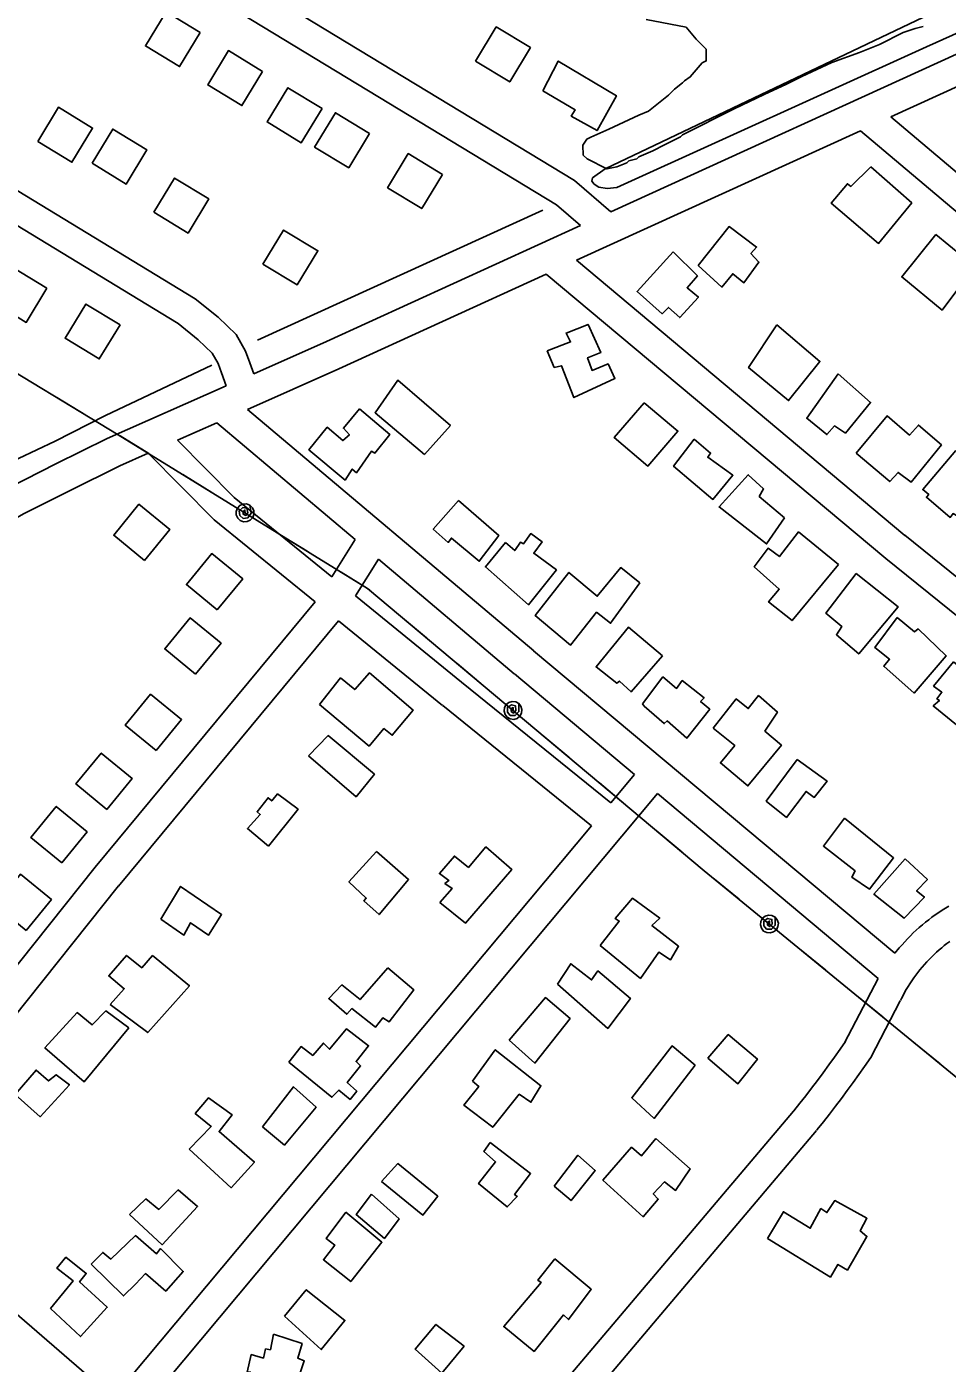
# Model space of a CAD drawing. Extents: x 3683402 to 3721514, y 487807 to 513565.
# Drawn here: x 3699564 to 3700485, y 502284 to 503622 of the extents above; entities that cross this region are included whole.
import ezdxf

# ---------------------------------------------------------------- set-up
doc = ezdxf.new("R2010")
doc.units = 0
for name, color, linetype in [('V-BLDG-OTLN', 7, 'Continuous'), ('V-RAIL-TRAK', 7, 'Continuous'), ('V-ROAD-CNTR', 7, 'Continuous'), ('V-SITE-VEGE', 7, 'Continuous'), ('V-TOPO-SHOR', 7, 'Continuous'), ('V-UTIL-LINE', 7, 'Continuous')]:
    doc.layers.add(name, color=color, linetype=linetype)

msp = doc.modelspace()

# ---------------------------------------------------------------- linework, layer by layer
at = {"layer": 'V-BLDG-OTLN'}
for points in [[(3699737.5, 503616), (3699703.3, 503636.7), (3699682.5, 503602.5), (3699716.7, 503581.8)], [(3700013, 503587.2), (3700047.2, 503566.5), (3700067.9, 503600.7), (3700033.7, 503621.4)], [(3699799.9, 503577), (3699765.7, 503597.7), (3699744.9, 503563.5), (3699779.1, 503542.8)], [(3700080.4, 503557.4), (3700095.8, 503587.2), (3700154, 503552.6), (3700134.7, 503517.7), (3700108.8, 503532.2), (3700112.6, 503538.5)], [(3699859.3, 503539.8), (3699825.1, 503560.6), (3699804.4, 503526.4), (3699838.6, 503505.6)], [(3699574.7, 503506.8), (3699608.9, 503486), (3699629.7, 503520.3), (3699595.5, 503541)], [(3699906.9, 503514.8), (3699872.7, 503535.5), (3699851.9, 503501.3), (3699886.1, 503480.6)], [(3699629.2, 503485), (3699663.4, 503464.2), (3699684.1, 503498.4), (3699649.9, 503519.2)], [(3699979.9, 503473.9), (3699945.7, 503494.7), (3699925, 503460.5), (3699959.2, 503439.7)], [(3700408.7, 503481.3), (3700449.6, 503445.4), (3700416.4, 503404.9), (3700368.9, 503445.2), (3700385.3, 503464.6), (3700388.8, 503461.9)], [(3699691.1, 503436), (3699725.3, 503415.2), (3699746, 503449.4), (3699711.8, 503470.2)], [(3699800.2, 503384), (3699834.4, 503363.3), (3699855.2, 503397.5), (3699820.9, 503418.2)], [(3700236, 503382.8), (3700266.8, 503421.6), (3700294.3, 503401.1), (3700288.6, 503394.8), (3700296.7, 503386.2), (3700281.6, 503365.4), (3700270.5, 503374.5), (3700259.6, 503361.1)], [(3700473.8, 503413.7), (3700512.9, 503381.7), (3700480, 503338.1), (3700439.7, 503371.3)], [(3700210.9, 503396.4), (3700235.1, 503372.3), (3700224.7, 503360.4), (3700236.1, 503351.2), (3700217.4, 503330.6), (3700206.3, 503340.7), (3700199.8, 503334.4), (3700174.7, 503356.7)], [(3699584, 503360), (3699549.8, 503380.8), (3699529, 503346.6), (3699563.2, 503325.8)], [(3699657.1, 503323.4), (3699622.9, 503344.1), (3699602.1, 503309.9), (3699636.3, 503289.2)], [(3700084.6, 503297.2), (3700108.1, 503306.2), (3700103.6, 503315.1), (3700125.6, 503323.8), (3700138.4, 503295.6), (3700125.1, 503290.5), (3700129.6, 503277.7), (3700145.6, 503284.3), (3700152.5, 503269.7), (3700111.5, 503250.5), (3700098.9, 503282.4), (3700091.8, 503280.8)], [(3700314.5, 503323.2), (3700357.7, 503286.7), (3700326.3, 503247.6), (3700286.3, 503280.5)], [(3700375.9, 503274.3), (3700408.5, 503245.8), (3700383.3, 503215.1), (3700372.2, 503222.2), (3700364.8, 503213.5), (3700344.5, 503229.8)], [(3699962, 503193.6), (3699912.4, 503235.4), (3699935.2, 503267.9), (3699987.8, 503222.5)], [(3700181.8, 503245.4), (3700215.5, 503217), (3700185.6, 503182), (3700151.8, 503210.5)], [(3699896.7, 503239.2), (3699927.3, 503213.5), (3699912.2, 503195), (3699908.9, 503197), (3699893.8, 503175.4), (3699889.6, 503179), (3699882.4, 503168), (3699846.2, 503198.4), (3699864.6, 503220.9), (3699880.3, 503207.5), (3699886.7, 503213.4), (3699880.8, 503219.8)], [(3700393.9, 503194.9), (3700425, 503232.2), (3700447.4, 503213), (3700456.3, 503223.1), (3700479.3, 503203.2), (3700449, 503165.9), (3700435.9, 503175.7), (3700427.6, 503166.5)], [(3700231.9, 503209), (3700248.3, 503195), (3700245.4, 503190.9), (3700270.7, 503172.8), (3700250.6, 503148.6), (3700211.2, 503181.8)], [(3700493.9, 503197.6), (3700527.3, 503169.2), (3700495.6, 503131.9), (3700491.1, 503134.5), (3700488.1, 503130.6), (3700464.3, 503150.8), (3700466.6, 503153.5), (3700460.7, 503158.5)], [(3700322.1, 503130.1), (3700304.3, 503104.1), (3700256.8, 503141.2), (3700285.9, 503173.4), (3700301.4, 503159.2), (3700297, 503151.7)], [(3699681.7, 503087.5), (3699707.1, 503118.4), (3699676.1, 503143.8), (3699650.8, 503112.8)], [(3699995.8, 503147.7), (3700036.2, 503112.6), (3700016.7, 503086.8), (3699988.9, 503109.9), (3699985.6, 503105.7), (3699970.7, 503118.8)], [(3700042.9, 503105.6), (3700052.2, 503097.5), (3700058, 503106), (3700061.1, 503104.3), (3700068.3, 503114.4), (3700079.6, 503106.3), (3700071.2, 503094.8), (3700093.9, 503078.1), (3700066.1, 503043.3), (3700022.8, 503081.2)], [(3700376.2, 503083.5), (3700329.9, 503027.4), (3700306.4, 503046.1), (3700317, 503059), (3700292, 503081.3), (3700305.9, 503099.8), (3700317.1, 503091.4), (3700336.4, 503116.1)], [(3699754.5, 503038.1), (3699779.9, 503069.1), (3699748.9, 503094.4), (3699723.6, 503063.4)], [(3700177.3, 503065.2), (3700148.1, 503024.8), (3700134.1, 503035.7), (3700108.2, 503002.9), (3700072.8, 503032.4), (3700106.5, 503075.6), (3700134.9, 503051.7), (3700158.3, 503080.5)], [(3700394.1, 503074.6), (3700435.9, 503041.2), (3700396.6, 502994), (3700374.2, 503013.3), (3700379.8, 503021.4), (3700363.8, 503034.8)], [(3700435.1, 503030.5), (3700452.5, 503016.3), (3700455.9, 503019.1), (3700484.2, 502992.1), (3700451.9, 502954.8), (3700421.6, 502981.8), (3700427.4, 502988.8), (3700412.6, 503000.5)], [(3699732.8, 502973.8), (3699758.2, 503004.7), (3699727.2, 503030.1), (3699701.9, 502999.1)], [(3700200, 502992.3), (3700168.7, 502956.1), (3700157, 502966.9), (3700154.5, 502964.7), (3700133.7, 502981.1), (3700166, 503020.7)], [(3700491.5, 502986.2), (3700523.2, 502960.3), (3700494.5, 502923), (3700471.2, 502942), (3700477.4, 502947.3), (3700474.9, 502949), (3700479.9, 502955.7), (3700471.5, 502961.8)], [(3699856.8, 502943.4), (3699877.9, 502970.1), (3699892, 502958.4), (3699907, 502975.2), (3699950.5, 502937.8), (3699929.6, 502912.6), (3699921.2, 502919.3), (3699906.4, 502901.9)], [(3700180, 502944.1), (3700200.6, 502971), (3700214.3, 502959.6), (3700219.9, 502967.4), (3700241.8, 502950.2), (3700238.2, 502946.5), (3700247.4, 502938.7), (3700224.6, 502909.8), (3700204.9, 502927.1), (3700201.9, 502924.3), (3700181.9, 502941.9)], [(3699693.3, 502897.4), (3699718.7, 502928.3), (3699687.7, 502953.7), (3699662.4, 502922.7)], [(3700250.8, 502919.7), (3700274, 502949.1), (3700286, 502939.4), (3700296.3, 502952.3), (3700315.1, 502935.9), (3700302.6, 502916.8), (3700319.2, 502902.6), (3700285.7, 502861.9), (3700258.2, 502885), (3700272.4, 502902.4)], [(3699845.7, 502892.2), (3699865.5, 502912.4), (3699911.8, 502873.6), (3699893.4, 502851.2)], [(3699643.9, 502838.5), (3699669.2, 502869.5), (3699638.3, 502894.8), (3699613, 502863.9)], [(3700334.9, 502888.4), (3700364.9, 502866.6), (3700352.1, 502850.4), (3700343.9, 502856.5), (3700324.2, 502830.4), (3700304, 502846.8)], [(3699805.8, 502801.7), (3699784.7, 502819.5), (3699797.5, 502833.3), (3699794.4, 502836.1), (3699805.3, 502850.1), (3699809, 502847), (3699814.8, 502854), (3699835.3, 502838.7)], [(3699598.8, 502785.1), (3699624.1, 502816), (3699593.2, 502841.4), (3699567.8, 502810.4)], [(3700382.4, 502829.8), (3700431.5, 502789.9), (3700407.5, 502758.8), (3700389.5, 502770.7), (3700392.9, 502776.9), (3700361.2, 502801.7)], [(3699913.8, 502796.4), (3699946, 502768.3), (3699916.5, 502733.2), (3699901.3, 502746.9), (3699903.6, 502749.7), (3699886.2, 502766.1)], [(3699977.2, 502745.2), (3699989.7, 502759.2), (3699982.4, 502764.2), (3699986.3, 502767.3), (3699976.8, 502774.3), (3699991.8, 502791.7), (3700005.9, 502780.5), (3700023.4, 502801), (3700049.2, 502778.4), (3700003, 502724.8)], [(3700442.9, 502789.1), (3700465.4, 502768.5), (3700454.5, 502757), (3700462.4, 502750.8), (3700442, 502729.5), (3700411.7, 502753.5)], [(3699563.2, 502717.4), (3699588.5, 502748.3), (3699557.5, 502773.7), (3699532.2, 502742.7)], [(3699698, 502728.6), (3699717.8, 502761.4), (3699758.7, 502733.3), (3699745.6, 502712.5), (3699727.7, 502725), (3699721, 502712.7)], [(3700137.9, 502702.3), (3700156.8, 502726.7), (3700152.9, 502729.2), (3700170.2, 502749.7), (3700197.4, 502729.7), (3700189.6, 502722.4), (3700216.2, 502701.5), (3700208.2, 502688), (3700196.4, 502695.5), (3700178, 502669.4)], [(3699647.1, 502643.1), (3699661.3, 502659.1), (3699645.9, 502671.9), (3699663.7, 502692.4), (3699678.8, 502680.1), (3699689.7, 502692.2), (3699726.5, 502662.1), (3699684.9, 502615.2)], [(3700094.9, 502663.6), (3700108.3, 502684), (3700129.1, 502667.9), (3700135.5, 502676.9), (3700168, 502649.3), (3700145.4, 502619.3)], [(3699925.1, 502680.1), (3699951.2, 502658.1), (3699926.4, 502625.8), (3699920.2, 502630), (3699912.9, 502620.7), (3699889.1, 502639.1), (3699884.1, 502633.5), (3699866.1, 502649.1), (3699879.2, 502662.9), (3699897.5, 502648.1)], [(3700046.7, 502607.5), (3700083, 502650.1), (3700107.6, 502629.2), (3700072.5, 502584.6)], [(3699665.9, 502619.9), (3699621.3, 502566), (3699582, 502599.8), (3699614.1, 502635.1), (3699629.2, 502622.9), (3699642.9, 502636.9)], [(3699826, 502585.7), (3699838.3, 502601.2), (3699850.1, 502592.3), (3699860.7, 502604.6), (3699866.9, 502598.5), (3699883.9, 502619), (3699906, 502602), (3699893.5, 502586.2), (3699898, 502581.8), (3699884.6, 502565.2), (3699894.1, 502556.6), (3699887.4, 502548.2), (3699876.2, 502557.7), (3699869.2, 502550.4)], [(3700245.5, 502589.4), (3700265.9, 502613.2), (3700295.1, 502588.7), (3700275.6, 502564)], [(3700009.9, 502566.5), (3700032.8, 502597.9), (3700078.5, 502562), (3700068.5, 502545.4), (3700056.7, 502553.5), (3700030.2, 502520.4), (3700001.3, 502542.4), (3700016.4, 502561.2)], [(3700233, 502582.6), (3700191.7, 502529.3), (3700169.3, 502549.9), (3700209.7, 502601.8)], [(3699552.2, 502553.2), (3699573.1, 502577.6), (3699585.5, 502566.8), (3699593.3, 502573), (3699606.5, 502562.9), (3699577.2, 502530.9)], [(3699726.2, 502498.4), (3699748.5, 502521.1), (3699732.5, 502534.2), (3699745.6, 502549.7), (3699769.4, 502532.7), (3699756.3, 502516.1), (3699791.7, 502485.5), (3699768.5, 502459.9)], [(3699799.7, 502521), (3699830.9, 502560.9), (3699853.3, 502540.5), (3699821.6, 502502.6)], [(3700193.5, 502509.2), (3700228, 502478.8), (3700213.2, 502457.2), (3700202.3, 502465.8), (3700190.9, 502453.8), (3700195.9, 502448.5), (3700180.9, 502430.8), (3700140.5, 502467.6), (3700169.2, 502500.4), (3700179, 502491.8)], [(3700027.8, 502505.3), (3700068.1, 502474.1), (3700052, 502453.3), (3700054.8, 502451.1), (3700044.8, 502440.7), (3700016.1, 502464.1), (3700033.1, 502485.7), (3700021.4, 502496)], [(3699919, 502466.3), (3699935.2, 502484), (3699975.1, 502451.4), (3699960.3, 502432.6)], [(3700091.8, 502461.5), (3700115.5, 502492.4), (3700132.9, 502477.1), (3700108.6, 502447.1)], [(3699666.5, 502433), (3699683, 502448.7), (3699695.9, 502438.2), (3699715.4, 502457.8), (3699734.8, 502441.1), (3699699.3, 502402.9)], [(3699909, 502453.4), (3699936.5, 502428.9), (3699921.8, 502409.2), (3699893.4, 502433.2)], [(3700305.2, 502409.1), (3700321.1, 502435.8), (3700348, 502419.4), (3700358.8, 502439), (3700364.7, 502435.1), (3700372.5, 502447.1), (3700404.8, 502429.3), (3700398.1, 502416.7), (3700404.8, 502411.2), (3700385.3, 502377.5), (3700375.8, 502383.1), (3700368.3, 502370.5)], [(3699883.1, 502435.4), (3699919.2, 502405.3), (3699888, 502366), (3699860.8, 502387.8), (3699872, 502402.6), (3699863.6, 502409)], [(3699628.3, 502383.4), (3699639.8, 502395.2), (3699647.9, 502388.5), (3699672.7, 502412.1), (3699693.8, 502393.9), (3699697.7, 502399), (3699720.4, 502376.1), (3699702.9, 502356.5), (3699682.7, 502374), (3699672.6, 502363.4), (3699660.6, 502351.6)], [(3699587.6, 502339), (3699610.2, 502366.8), (3699593.9, 502379.3), (3699602.9, 502390.3), (3699623.3, 502374.1), (3699616.7, 502365.7), (3699644.4, 502340.3), (3699617.4, 502310.9)], [(3700092.3, 502388.8), (3700128.8, 502358.4), (3700106.2, 502327.9), (3700101.2, 502332.6), (3700071.6, 502296.1), (3700041.3, 502320.9), (3700078.7, 502365), (3700075.3, 502367.5)], [(3699821.6, 502331.4), (3699843.6, 502357.8), (3699882.3, 502327.1), (3699858.6, 502298)], [(3700001.7, 502301.5), (3699979.4, 502274.3), (3699952.4, 502298.5), (3699973.3, 502323.2)], [(3699810.7, 502313.5), (3699839.3, 502304), (3699835.1, 502289.5), (3699841.6, 502286.7), (3699829.1, 502249.5), (3699815.9, 502254.2), (3699812.4, 502239.9), (3699779.9, 502250.4), (3699787.9, 502275.3), (3699784.3, 502275.3), (3699788.4, 502293), (3699800.7, 502289.4), (3699802.9, 502298.6), (3699807.7, 502297.8)]]:
    msp.add_lwpolyline(points, close=True, dxfattribs=at)
at = {"layer": 'V-RAIL-TRAK'}
msp.add_lwpolyline([(3695859.4, 505530.3), (3700214.8, 501761.3)], dxfattribs=at)
at = {"layer": 'V-ROAD-CNTR'}
for p, q in [((3700071.1, 502997.2), (3700432.7, 502694.5)), ((3700195.1, 502854.3), (3700416, 502669.4)), ((3700416, 502669.4), (3700382.4, 502604.8)), ((3700438.1, 502647), (3700408.6, 502590.1))]:
    msp.add_line(p, q, dxfattribs=at)
for points in [[(3701254.5, 503941.1), (3700148.3, 503436.5)], [(3701266.9, 503913.8), (3700428.6, 503531.4)], [(3700148.3, 503436.5), (3700111.9, 503467.8), (3699520.7, 503825.9)], [(3700118.2, 503422.8), (3700094.2, 503443.4), (3699505.3, 503800.2)], [(3699790.9, 503274.4), (3699787.1, 503285.4), (3699782.8, 503297.1), (3699773.5, 503313.6), (3699755.2, 503331.1), (3699732.5, 503349.4), (3699367.9, 503570.7)], [(3699763.3, 503262.2), (3699758.8, 503275.3), (3699755.4, 503284.5), (3699749.5, 503295), (3699735.4, 503308.5), (3699715.2, 503324.8), (3699352.5, 503545)], [(3700428.6, 503531.4), (3700829.1, 503193.6)], [(3700398.4, 503517.6), (3700113.9, 503387.9)], [(3700398.4, 503517.6), (3700814.6, 503166.5)], [(3700118.2, 503422.8), (3699863.7, 503306.7), (3699790.9, 503274.4)], [(3700442.8, 503112.7), (3700113.9, 503387.9)], [(3700083.7, 503374.1), (3699876, 503279.4), (3699784.6, 503238.8)], [(3700423.6, 503089.7), (3700083.7, 503374.1)], [(3699763.3, 503262.2), (3699644.2, 503209.5), (3699593, 503184.2), (3699546.4, 503160.6), (3699511.9, 503140.9), (3699487.6, 503124.6), (3699323.9, 503007.6)], [(3699784.6, 503238.8), (3700071.2, 502997.1)], [(3699754.1, 503225.3), (3699714.6, 503207.8)], [(3699754.1, 503225.3), (3699892.6, 503108.5)], [(3699714.6, 503207.8), (3699771.5, 503150.6), (3699869.2, 503071.2)], [(3699685.2, 503194.8), (3699656.9, 503182.3), (3699606.4, 503157.4), (3699560.6, 503134.2), (3699527.7, 503115.4), (3699504.6, 503099.9), (3699341.4, 502983.2)], [(3699685.2, 503194.8), (3699751.4, 503128.3), (3699852.4, 503046.1)], [(3700442.6, 503112.9), (3700707.8, 502899.1)], [(3699869.2, 503071.2), (3699892.6, 503108.5)], [(3699892.7, 503052.1), (3699915.8, 503089)], [(3699915.8, 503089), (3700051.8, 502974.2)], [(3700423.8, 503089.5), (3700689, 502875.8)], [(3699632.4, 502780.8), (3699852.4, 503046.1)], [(3699892.7, 503052.1), (3699998.9, 502965.7)], [(3699655.5, 502761.7), (3699875.7, 503027.2)], [(3699875.7, 503027.2), (3699980, 502942.5)], [(3699998.9, 502965.8), (3700148.3, 502845.1)], [(3700051.9, 502974.2), (3700172.1, 502873.5)], [(3699980.1, 502942.4), (3700129.1, 502822.1)], [(3700172.1, 502873.5), (3700148.3, 502845.1)], [(3700195.1, 502854.3), (3699629.1, 502177.5), (3699604.2, 502144.4)], [(3700129.1, 502822.1), (3699605.5, 502196.2), (3699580.2, 502162.4)], [(3699632.2, 502780.6), (3699404.6, 502495.6)], [(3699655.7, 502761.9), (3699428, 502476.9)], [(3700486.8, 502741.6), (3700483.4, 502739.6), (3700480, 502737.5), (3700476.6, 502735.2), (3700473.2, 502732.9), (3700469.9, 502730.6), (3700466.6, 502728.1), (3700463.4, 502725.6), (3700460.3, 502723), (3700457.2, 502720.4), (3700454.2, 502717.6), (3700451.2, 502714.9), (3700448.3, 502712), (3700445.4, 502709.1), (3700442.6, 502706.1), (3700439.9, 502703.1), (3700437.2, 502700), (3700432.7, 502694.5)], [(3700487.7, 502706.4), (3700484.9, 502704.3), (3700482.2, 502702.2), (3700479.6, 502700), (3700477, 502697.8), (3700474.4, 502695.5), (3700471.9, 502693.1), (3700469.4, 502690.7), (3700467, 502688.3), (3700464.7, 502685.8), (3700462.4, 502683.2), (3700460.1, 502680.6), (3700457.9, 502678), (3700455.8, 502675.3), (3700453.7, 502672.6), (3700451.7, 502669.8), (3700449.7, 502667), (3700447.8, 502664.1), (3700446, 502661.2), (3700444.2, 502658.3), (3700442.5, 502655.3), (3700440.9, 502652.3), (3700439.3, 502649.2), (3700438.3, 502647.2)], [(3700383.4, 502606.4), (3700377.9, 502598.5), (3700372.3, 502590.6), (3700366.7, 502582.8), (3700361, 502575), (3700355.2, 502567.3), (3700349.4, 502559.6), (3700343.6, 502552), (3700337.6, 502544.4), (3700331.6, 502536.8), (3700331.1, 502536.2)], [(3700408.6, 502590.1), (3700402.4, 502581.3), (3700396.7, 502573.2), (3700391, 502565.2), (3700385.1, 502557.2), (3700379.2, 502549.3), (3700373.3, 502541.4), (3700367.3, 502533.6), (3700361.2, 502525.8), (3700355, 502518.1), (3700354.5, 502517.5)], [(3700331.4, 502536.5), (3699999.7, 502144.8)], [(3700354.3, 502517.2), (3700022.6, 502125.4)]]:
    msp.add_lwpolyline(points, dxfattribs=at)
at = {"layer": 'V-SITE-VEGE'}
msp.add_lwpolyline([(3700461.1, 503622), (3700453.1, 503620), (3700441.2, 503615.9), (3700417.3, 503603.9), (3700397.4, 503595.8), (3700369.5, 503585.8), (3700339.6, 503571.7), (3700323.7, 503563.7), (3700301.8, 503553.7), (3700272, 503539.6), (3700220.2, 503513.5), (3700218.2, 503511.5), (3700202.3, 503503.5), (3700190.3, 503497.5), (3700176.4, 503491.4), (3700174.4, 503489.4), (3700166.4, 503487.4), (3700164.5, 503485.4), (3700154.5, 503481.4), (3700144.5, 503479.4), (3700124.6, 503489.3), (3700120.6, 503493.2), (3700120.5, 503503.2), (3700124.5, 503509.2), (3700128.5, 503511.2), (3700146.4, 503519.2), (3700176.3, 503533.3), (3700186.2, 503537.3), (3700206.1, 503553.3), (3700212.1, 503559.3), (3700220, 503565.4), (3700222, 503567.4), (3700228, 503571.4), (3700239.9, 503585.4), (3700243.9, 503587.4), (3700243.8, 503599.3), (3700233.8, 503609.3), (3700223.8, 503621.2), (3700183.9, 503629)], dxfattribs=at)
at = {"layer": 'V-TOPO-SHOR'}
msp.add_line((3699794.9, 503307.9), (3700080.2, 503438), dxfattribs=at)
for points in [[(3700539.6, 503635.1), (3700464.3, 503601.5), (3700154.3, 503460.9), (3700144.8, 503459.7), (3700136.4, 503461.1), (3700131.9, 503464.1), (3700129.3, 503467.1), (3700130.1, 503470.3), (3700142.6, 503479.3), (3700468.3, 503634.6), (3700476.1, 503640), (3700474.9, 503645.6), (3700467.7, 503654.8), (3700156.4, 503825), (3699885, 503972.6), (3699721.6, 504065.2), (3699718.9, 504068.2), (3699719.5, 504071.8), (3699720.6, 504075.9), (3699722.1, 504077.7), (3699724.8, 504077.7), (3699727.8, 504077.2), (3699736.7, 504072.1)], [(3699749.1, 503283.1), (3699642.7, 503232.7), (3699592.2, 503206.9), (3699555.4, 503189.5), (3699524.5, 503170.7), (3699504.3, 503158.1), (3699491.2, 503148.9)]]:
    msp.add_lwpolyline(points, dxfattribs=at)
at = {"layer": 'V-UTIL-LINE'}
for points in [[(3706129.3, 497801), (3705828.8, 498068.5), (3705518.6, 498319.6), (3705215.1, 498577.2), (3704915.9, 498836.9), (3704693.9, 499026.2), (3704157.4, 499474.5), (3703735.3, 499831.2), (3703393.2, 500117.5), (3703044.2, 500410.8), (3702715.6, 500698.6), (3702052.3, 501252), (3701362.7, 501837.6), (3700635.7, 502454.8), (3700242, 502777.1), (3699904.9, 503059.6), (3699655.4, 503213.4), (3699371.4, 503385.3)], [(3699593.8, 503250.6), (3699622.9, 503233)], [(3699657.1, 503212.3), (3699686.1, 503194.5)], [(3699720.1, 503173.5), (3699749.1, 503155.6)], [(3699782.3, 503135.2), (3699782.1, 503138), (3699780.3, 503136.6), (3699780.5, 503133.9), (3699783.1, 503132.6), (3699785.1, 503135.4), (3699784.1, 503140), (3699779.9, 503140.5), (3699776.3, 503137.2), (3699777.1, 503132.7), (3699780.3, 503129.6), (3699785.1, 503130.3), (3699788.3, 503134.8), (3699787, 503142.8), (3699783.7, 503144.1), (3699780.2, 503143.9), (3699777, 503142.5), (3699774.6, 503139.9), (3699773.4, 503136.6), (3699773.5, 503133.1), (3699775, 503129.9), (3699777.5, 503127.5), (3699780.8, 503126.3), (3699784.3, 503126.4), (3699787.5, 503127.9), (3699789.9, 503130.4), (3699791.2, 503133.7), (3699791, 503137.2), (3699789.6, 503140.4), (3699787, 503142.8)], [(3699815.5, 503114.7), (3699844.4, 503096.9)], [(3699878.5, 503075.9), (3699904.9, 503059.6), (3699907.1, 503057.7)], [(3699937.8, 503032), (3699963.9, 503010.2)], [(3699994.5, 502984.5), (3700020.6, 502962.6)], [(3700050.5, 502937.6), (3700050.7, 502940.4), (3700048.7, 502939.3), (3700048.5, 502936.5), (3700051, 502934.9), (3700053.3, 502937.4), (3700053, 502942.1), (3700048.9, 502943.2), (3700044.9, 502940.5), (3700045, 502935.9), (3700047.8, 502932.3), (3700052.6, 502932.3), (3700056.4, 502936.3), (3700056.3, 502944.5), (3700053.2, 502946.2), (3700049.7, 502946.5), (3700046.3, 502945.6), (3700043.6, 502943.4), (3700041.9, 502940.3), (3700041.5, 502936.8), (3700042.5, 502933.4), (3700044.7, 502930.7), (3700047.8, 502929), (3700051.3, 502928.6), (3700054.6, 502929.6), (3700057.4, 502931.8), (3700059.1, 502934.9), (3700059.4, 502938.4), (3700058.5, 502941.7), (3700056.3, 502944.5)], [(3700080.4, 502912.5), (3700106.4, 502890.7)], [(3700137.1, 502865), (3700163.1, 502843.2)], [(3700193.8, 502817.5), (3700219.9, 502795.6)], [(3700250.6, 502770), (3700276.9, 502748.5)], [(3700307.1, 502723.8), (3700307.3, 502726.7), (3700305.3, 502725.5), (3700305.2, 502722.8), (3700307.6, 502721.2), (3700309.9, 502723.7), (3700309.6, 502728.4), (3700305.4, 502729.4), (3700301.5, 502726.6), (3700301.7, 502722.1), (3700304.4, 502718.5), (3700309.3, 502718.6), (3700313, 502722.6), (3700312.8, 502730.8), (3700309.7, 502732.4), (3700306.2, 502732.8), (3700302.8, 502731.7), (3700300.1, 502729.5), (3700298.5, 502726.4), (3700298.1, 502722.9), (3700299.2, 502719.6), (3700301.4, 502716.8), (3700304.5, 502715.2), (3700308, 502714.9), (3700311.4, 502715.9), (3700314.1, 502718.1), (3700315.7, 502721.2), (3700316.1, 502724.7), (3700315, 502728.1), (3700312.8, 502730.8)], [(3700337.3, 502699.1), (3700363.6, 502677.6)], [(3700394.5, 502652.2), (3700420.9, 502630.7)], [(3700451.8, 502605.4), (3700478.1, 502583.8)]]:
    msp.add_lwpolyline(points, dxfattribs=at)

doc.saveas('drawing.dxf')
